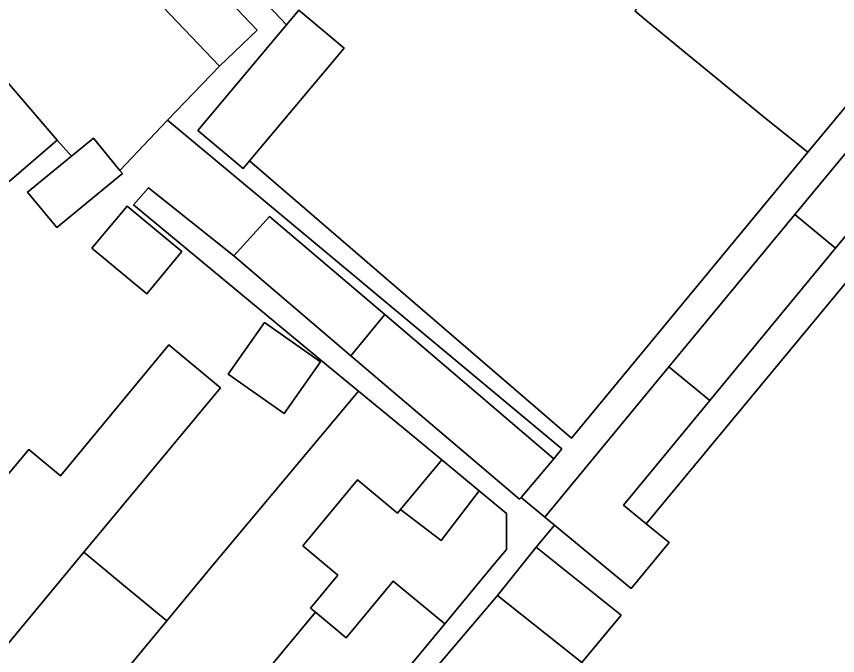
# Model space of a CAD drawing. Extents: x 162073 to 163043, y 381818 to 382561.
# Drawn here: x 162348.93 to 162389.39, y 381976.09 to 382007.59 of the extents above; entities that cross this region are included whole.
import ezdxf

# ---------------------------------------------------------------- set-up
doc = ezdxf.new("R2010")
doc.units = 0
for name, color, linetype in [('IMGEO_Erf', 7, 'Continuous'), ('IMGEO_Pand', 7, 'Continuous'), ('IMGEO_Rijbaan_lokaal_open', 7, 'Continuous'), ('IMGEO_Voetpad_open', 7, 'Continuous')]:
    doc.layers.add(name, color=color, linetype=linetype)

msp = doc.modelspace()

# ---------------------------------------------------------------- linework, layer by layer
at = {"layer": 'IMGEO_Erf'}
for points in [[(162329.333, 382041.826), (162362.232, 382007.176), (162362.84, 382007.901), (162365.068, 382006.033), (162360.41, 382000.476), (162376.27, 381986.81), (162387.927, 382000.91), (162385.89, 382002.524), (162381.423, 382006.2), (162379.928, 382007.43), (162379.401, 382007.864)], [(162400.692, 382007.517), (162400.283, 382007.107), (162379.962, 381982.583), (162381.083, 381981.657), (162379.22, 381979.401), (162375.442, 381982.522), (162374.54, 381981.43), (162378.731, 381978.074), (162376.782, 381975.739), (162372.639, 381979.056), (162369.166, 381974.973)], [(162348.116, 381984.548), (162349.531, 381986.253), (162351.093, 381984.956), (162356.443, 381991.401), (162358.982, 381989.294), (162354.115, 381983.43), (162352.251, 381981.184), (162354.21, 381979.563), (162356.335, 381977.804), (162358.526, 381980.451), (162365.776, 381989.13), (162364.311, 381990.342), (162354.7, 381998.299), (162355.439, 381999.143), (162359.639, 381995.79), (162361.391, 381997.739), (162367.077, 381992.893), (162375.414, 381985.789), (162375.807, 381986.273), (162356.378, 382002.473), (162354.028, 382000.005), (162354.155, 381999.85), (162350.91, 381997.185), (162349.479, 381998.928), (162351.634, 382000.698), (162350.934, 382001.492), (162348.562, 381999.459)]]:
    msp.add_lwpolyline(points, dxfattribs=at)
for points in [[(162352.65, 381996.172), (162354.375, 381998.249), (162357.083, 381996.001), (162355.358, 381993.924)], [(162361.143, 381992.5), (162363.905, 381990.561), (162362.119, 381988.017), (162359.357, 381989.956)], [(162373.067, 381981.323), (162373.067, 381983.093), (162371.722, 381984.208), (162369.856, 381981.76), (162367.859, 381983.282), (162367.712, 381983.105), (162365.726, 381984.749), (162363.031, 381981.494), (162364.77, 381980.055), (162363.42, 381978.425), (162363.656, 381978.23), (162365.179, 381976.969), (162367.491, 381979.763), (162370.033, 381977.658), (162372.453, 381980.581)]]:
    msp.add_lwpolyline(points, close=True, dxfattribs=at)
at = {"layer": 'IMGEO_Pand'}
for points in [[(162393.775, 382007.979), (162385.263, 382014.985), (162379.401, 382007.864), (162379.928, 382007.43), (162381.423, 382006.2), (162385.89, 382002.524), (162387.927, 382000.91), (162390.598, 382004.119)], [(162353.393, 382010.962), (162358.925, 382005.145), (162360.792, 382006.921), (162355.042, 382012.966)], [(162362.232, 382007.176), (162357.869, 382001.969), (162360.097, 382000.102), (162360.41, 382000.476), (162365.068, 382006.033), (162362.84, 382007.901)], [(162348.373, 382004.481), (162346.014, 382002.432), (162348.562, 381999.459), (162350.934, 382001.492)], [(162394.9, 382002.952), (162392.894, 382004.61), (162387.286, 381997.838), (162389.294, 381996.165)], [(162354.028, 382000.005), (162352.724, 382001.593), (162351.634, 382000.698), (162349.479, 381998.928), (162350.91, 381997.185), (162354.155, 381999.85)], [(162352.65, 381996.172), (162355.358, 381993.924), (162357.083, 381996.001), (162354.375, 381998.249)], [(162383.09, 381988.654), (162389.294, 381996.165), (162387.286, 381997.838), (162381.081, 381990.327)], [(162365.411, 381990.87), (162367.077, 381992.893), (162361.391, 381997.739), (162359.639, 381995.79)], [(162367.077, 381992.893), (162365.411, 381990.87), (162367.823, 381988.815), (162373.714, 381983.795), (162373.791, 381983.885), (162375.414, 381985.789)], [(162362.119, 381988.017), (162363.905, 381990.561), (162361.143, 381992.5), (162359.357, 381989.956)], [(162351.093, 381984.956), (162349.531, 381986.253), (162348.116, 381984.548), (162342.323, 381977.568), (162344.938, 381975.403), (162345.224, 381975.748), (162346.715, 381974.514), (162352.251, 381981.184), (162354.115, 381983.43), (162358.982, 381989.294), (162356.443, 381991.401)], [(162383.09, 381988.654), (162381.081, 381990.327), (162374.962, 381982.918), (162375.442, 381982.522), (162379.22, 381979.401), (162381.083, 381981.657), (162379.962, 381982.583), (162378.841, 381983.509)], [(162363.656, 381978.23), (162363.42, 381978.425), (162364.77, 381980.055), (162363.031, 381981.494), (162365.726, 381984.749), (162367.712, 381983.105), (162367.859, 381983.282), (162369.884, 381985.729), (162367.898, 381987.373), (162365.776, 381989.13), (162358.526, 381980.451), (162356.335, 381977.804), (162350.514, 381970.745), (162352.944, 381968.733), (162353.264, 381969.12), (162354.562, 381968.046), (162354.264, 381967.685), (162354.643, 381967.372)], [(162371.722, 381984.208), (162369.884, 381985.729), (162367.859, 381983.282), (162369.856, 381981.76)], [(162374.54, 381981.43), (162372.639, 381979.056), (162376.782, 381975.739), (162378.731, 381978.074)], [(162356.335, 381977.804), (162354.21, 381979.563), (162352.251, 381981.184), (162346.715, 381974.514), (162347.448, 381973.907), (162347.142, 381973.537), (162350.514, 381970.745)], [(162364.475, 381970.946), (162367.72, 381974.865), (162370.033, 381977.658), (162367.491, 381979.763), (162365.179, 381976.969), (162363.656, 381978.23), (162354.643, 381967.372), (162359.517, 381963.336), (162365.281, 381970.278)]]:
    msp.add_lwpolyline(points, close=True, dxfattribs=at)
at = {"layer": 'IMGEO_Rijbaan_lokaal_open'}
msp.add_lwpolyline([(162345.637, 382007.673), (162345.811, 382007.47), (162348.373, 382004.481), (162350.934, 382001.492), (162351.634, 382000.698), (162352.724, 382001.593), (162354.028, 382000.005), (162356.378, 382002.473), (162358.925, 382005.145), (162353.393, 382010.962)], dxfattribs=at)
at = {"layer": 'IMGEO_Voetpad_open'}
for points in [[(162390.598, 382004.119), (162387.927, 382000.91), (162376.27, 381986.81), (162360.41, 382000.476), (162360.097, 382000.102), (162357.869, 382001.969), (162362.232, 382007.176), (162329.333, 382041.826)], [(162355.042, 382012.966), (162360.792, 382006.921), (162358.925, 382005.145), (162356.378, 382002.473), (162375.807, 381986.273), (162375.414, 381985.789), (162373.791, 381983.885), (162374.962, 381982.918), (162381.081, 381990.327), (162387.286, 381997.838), (162392.894, 382004.61)]]:
    msp.add_lwpolyline(points, dxfattribs=at)
for points in [[(162400.283, 382007.107), (162399.729, 382007.556), (162395.51, 382002.449), (162394.9, 382002.952), (162389.294, 381996.165), (162383.09, 381988.654), (162378.841, 381983.509), (162379.962, 381982.583)], [(162359.639, 381995.79), (162355.439, 381999.143), (162354.7, 381998.299), (162364.311, 381990.342), (162365.776, 381989.13), (162367.898, 381987.373), (162369.884, 381985.729), (162371.722, 381984.208), (162373.067, 381983.093), (162373.067, 381981.323), (162372.453, 381980.581), (162370.033, 381977.658), (162367.72, 381974.865), (162364.475, 381970.946), (162365.281, 381970.278), (162369.166, 381974.973), (162372.639, 381979.056), (162374.54, 381981.43), (162375.442, 381982.522), (162374.962, 381982.918), (162373.791, 381983.885), (162373.714, 381983.795), (162367.823, 381988.815), (162365.411, 381990.87)]]:
    msp.add_lwpolyline(points, close=True, dxfattribs=at)

doc.saveas('drawing.dxf')
